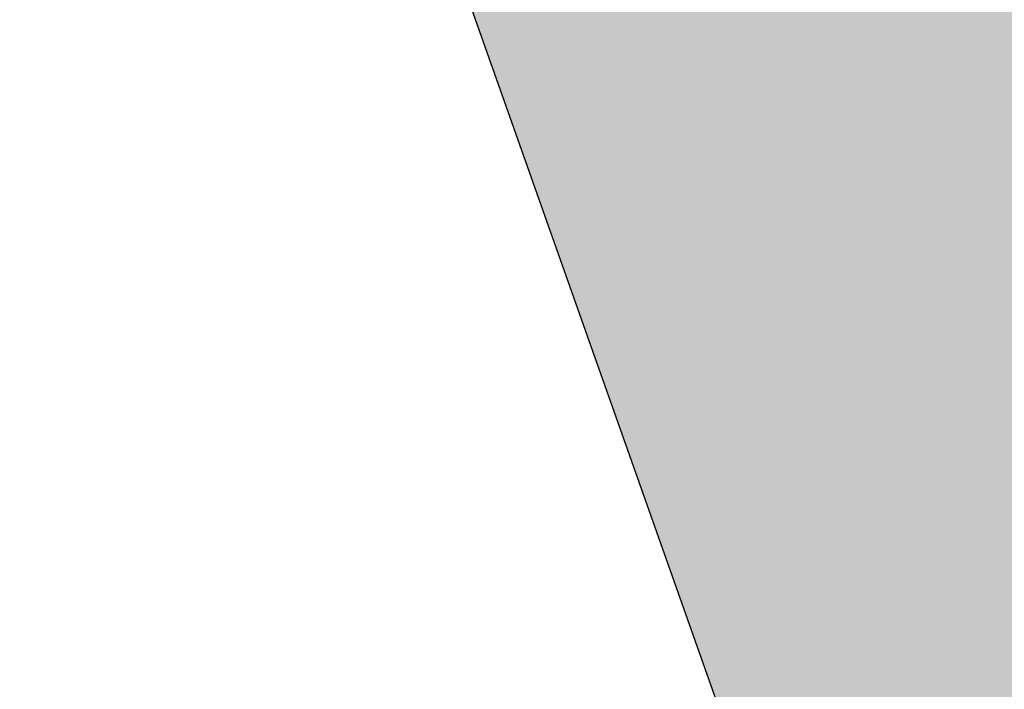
# Model space of a CAD drawing. Header units: millimetres. Extents: x -767 to 1132, y -388 to 938.
# Tile 540 of 656: x -705 to -691, y 369 to 378. Entities that reach past the tile are written whole.
import ezdxf

# ---------------------------------------------------------------- set-up
doc = ezdxf.new("R2010")
doc.units = ezdxf.units.MM
doc.header["$LTSCALE"] = 0.5
doc.layers.add('BPR-LS_COL_Grün', color=255, linetype='Continuous', lineweight=25)
doc.layers.add('LPB_-_LPB_SRF_PROM', color=255, linetype='Continuous', lineweight=13)

# ---------------------------------------------------------------- blocks, each defined once
blk = doc.blocks.new('S_Grünflächen (2D)')
at = {"layer": 'BPR-LS_COL_Grün', "linetype": 'Continuous', "lineweight": 0}
h = blk.add_hatch(color=9, dxfattribs=at)
edge = h.paths.add_edge_path()
edge.add_line((-412.135, 27.332), (-413.233, 25.358))
edge.add_line((-413.233, 25.358), (-413.367, 24.917))
edge.add_line((-413.367, 24.917), (-413.424, 24.014))
edge.add_line((-413.424, 24.014), (-399.52, -15.297))
edge.add_line((-399.52, -15.297), (-375.897, -80.765))
edge.add_line((-375.897, -80.765), (-347.813, -159.082))
edge.add_line((-347.813, -159.082), (-343.292, -171.382))
edge.add_line((-343.292, -171.382), (-328.728, -211.528))
edge.add_arc((-348.852, -177.71), 39.352, 300.7569, 301.3975)
edge.add_arc((-333.04, -203.618), 9, 301.3975, 379.9175)
edge.add_line((-324.578, -200.552), (-349.67, -131.326))
edge.add_line((-349.67, -131.326), (-349.673, -131.319))
edge.add_line((-349.673, -131.319), (-351.776, -125.49))
edge.add_line((-351.776, -125.49), (-389.229, -22.126))
edge.add_arc((-188.97, 50.436), 213, 197.73354, 199.91753, ccw=False)
edge.add_arc((-1153.835, -258.114), 800, 17.73354, 19.039978)
edge.add_line((-397.603, 2.868), (-397.603, 2.868))
edge.add_arc((-364.102, 16.958), 36.343, 198.9196, 202.812, ccw=False)
edge.add_line((-398.482, 5.174), (-398.482, 5.174))
edge.add_line((-398.482, 5.174), (-399.895, 9.125))
edge.add_line((-399.895, 9.125), (-399.895, 9.125))
edge.add_arc((-470.74, -22.144), 77.439, 23.81579, 34.55228)
edge.add_line((-406.961, 21.776), (-406.961, 21.776))
edge.add_line((-406.961, 21.776), (-406.961, 21.776))
edge.add_arc((-386.508, 35.86), 24.833, 198.8536, 214.5523, ccw=False)
edge.add_line((-410.009, 27.835), (-410.009, 27.835))
edge.add_arc((-410.725, 26.119), 1.86, 67.3435, 139.282)
at = {"layer": 'BPR-LS_COL_Grün', "elevation": 35.7, "flags": 128}
blk.add_lwpolyline([(-413.424, 24.014), (-399.52, -15.297), (-375.897, -80.765), (-347.813, -159.082), (-343.292, -171.382), (-328.728, -211.528, 0.002795), (-328.351, -211.301, 0.356674), (-324.578, -200.552), (-349.67, -131.326), (-349.673, -131.319), (-351.776, -125.49), (-389.229, -22.126, -0.00953), (-391.849, -14.442, 0.0057), (-397.603, 2.868), (-397.603, 2.868, -0.016985), (-398.482, 5.174), (-398.482, 5.174), (-399.895, 9.125), (-399.895, 9.125, 0.046881), (-406.961, 21.776)], format="xyb", dxfattribs=at)

msp = doc.modelspace()

# ---------------------------------------------------------------- block references
at = {"layer": 'LPB_-_LPB_SRF_PROM', "color": 7}
msp.add_blockref('S_Grünflächen (2D)', (-291.512, 372.072, 14.1), dxfattribs=at)

doc.saveas('drawing.dxf')
